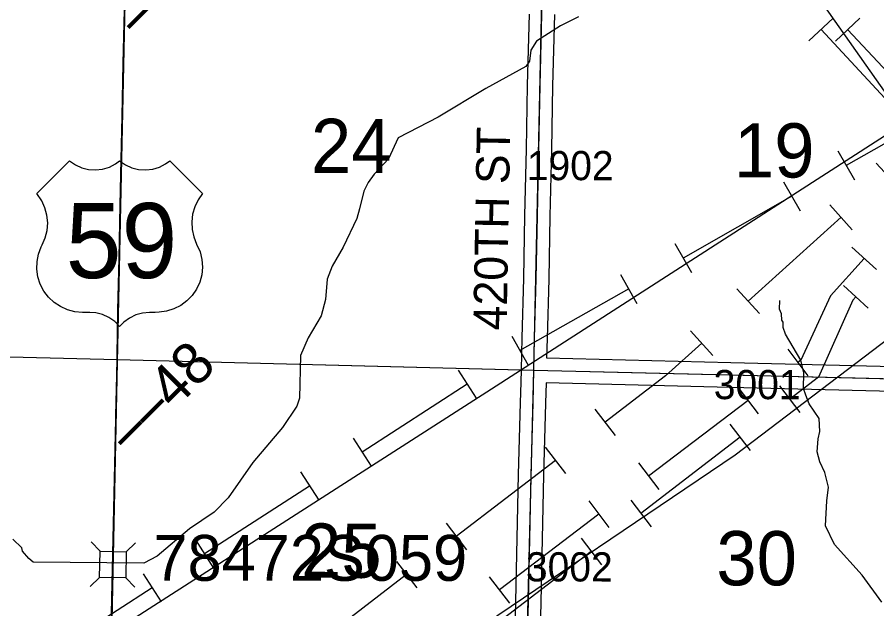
# Model space of a CAD drawing. Extents: x -132.8 to -73.3, y -60 to -26.
# Drawn here: x -99.297 to -97.235, y -49.538 to -48.119 of the extents above; entities that cross this region are included whole.
import ezdxf

# ---------------------------------------------------------------- set-up
doc = ezdxf.new("R2010")
doc.units = 0
for name, color, linetype in [('tdCoHydroRiver', 7, 'Continuous'), ('tdCoPipe', 7, 'Continuous'), ('tdCoPipe1', 7, 'Continuous'), ('tdCoPipe2', 7, 'Continuous'), ('tdCoPipe3', 7, 'Continuous'), ('tdCoPipe4', 7, 'Continuous'), ('tdCoPriCL', 7, 'Continuous'), ('tdCoPrimary', 7, 'Continuous'), ('tdCoPriNonDiv', 7, 'Continuous'), ('tdCoPriNonDivCL', 7, 'Continuous'), ('tdCoSecRdNmbr', 7, 'Continuous'), ('tdCoSecRdTxt', 7, 'Continuous'), ('tdCoSecRteBand', 7, 'Continuous'), ('tdCoSecRteCL', 7, 'Continuous'), ('tdCoSectLine', 7, 'Continuous'), ('tdCoSectLinePart', 7, 'Continuous'), ('tdCoSectNmbr', 7, 'Continuous'), ('tdCoShieldUsRte', 7, 'Continuous'), ('tdCoStrucNonDivPri', 7, 'Continuous'), ('tdCoStrucPriMaintName', 7, 'Continuous'), ('tdCoStrucSec', 7, 'Continuous'), ('tdCoSurfGravel', 7, 'Continuous'), ('tdCoTwpBndry', 7, 'Continuous'), ('tdCoTwpBndryShd', 7, 'Continuous'), ('tdStHwyPriRefPost1', 7, 'Continuous')]:
    doc.layers.add(name, color=color, linetype=linetype)

msp = doc.modelspace()

# ---------------------------------------------------------------- linework, layer by layer
at = {"layer": 'tdCoHydroRiver'}
for points in [[(-97.9507, -48.1187), (-97.9938, -48.1398), (-98.0514, -48.1763), (-98.0645, -48.1981), (-98.0682, -48.2249), (-98.0764, -48.2373), (-98.1723, -48.2904), (-98.2874, -48.3588), (-98.3833, -48.4087), (-98.4065, -48.4586), (-98.4404, -48.4957), (-98.4551, -48.5159), (-98.465, -48.5362), (-98.4754, -48.5786), (-98.4823, -48.6021), (-98.5153, -48.6707), (-98.5416, -48.7159), (-98.5534, -48.7472), (-98.5576, -48.796), (-98.5679, -48.8352), (-98.5991, -48.8881)], [(-97.2225, -49.5213), (-97.2701, -49.4572), (-97.3364, -49.3833), (-97.3575, -49.3387), (-97.3547, -49.2788), (-97.3509, -49.2457), (-97.3596, -49.2108), (-97.3717, -49.1854), (-97.3775, -49.1616), (-97.3753, -49.1301), (-97.3718, -49.1128), (-97.3727, -49.0812), (-97.3972, -49.046), (-97.4047, -49.0253), (-97.4107, -49.0094), (-97.4099, -48.9716), (-97.4171, -48.9415), (-97.4537, -48.8792), (-97.4597, -48.8633), (-97.4594, -48.8507), (-97.4625, -48.8459), (-97.4637, -48.8301), (-97.4682, -48.8189), (-97.4678, -48.7984)], [(-98.5991, -48.8881), (-98.6174, -48.9303), (-98.6197, -49.0328), (-98.6264, -49.0516), (-98.6607, -49.1029), (-98.732, -49.1865), (-98.7907, -49.2719), (-98.8246, -49.3058), (-98.8839, -49.3455), (-98.9611, -49.4116), (-98.9931, -49.4283), (-99.2582, -49.4255), (-99.269, -49.4173), (-99.2844, -49.3996), (-99.2858, -49.3917), (-99.3074, -49.3707)]]:
    msp.add_lwpolyline(points, dxfattribs=at)
at = {"layer": 'tdCoPipe'}
msp.add_line((-97.9808, -47.2094), (-97.1626, -48.375), dxfattribs=at)
for points in [[(-106.6671, -54.5571), (-105.9708, -54.1237), (-105.1671, -53.5295), (-104.7705, -53.2433), (-104.207, -53.0398), (-103.8541, -52.8361), (-102.6036, -52.052), (-101.9951, -51.5911), (-101.0346, -50.8708), (-100.5591, -50.5484), (-99.9189, -50.1059), (-99.1723, -49.6596), (-98.159, -49.0099), (-97.0524, -48.2985), (-96.1735, -47.7494), (-95.252, -47.1714), (-94.4582, -46.6704), (-93.6194, -46.1166), (-93.0613, -45.7699), (-92.2048, -45.2362), (-91.3609, -44.7342), (-90.4726, -44.2091)], [(-104.0512, -52.9653), (-103.1005, -52.5469), (-102.2605, -52.0468), (-101.6377, -51.5722), (-101.3527, -51.3513), (-100.9553, -51.3392), (-100.4576, -50.8006), (-100.1432, -50.6121), (-99.4978, -50.3207), (-98.9211, -50.0559), (-98.2327, -49.6124), (-97.5744, -49.1683), (-97.1816, -48.87), (-97.0475, -48.4615), (-95.4651, -47.4116), (-95.1326, -47.2214), (-94.8143, -47.1462), (-94.7069, -46.9834)]]:
    msp.add_lwpolyline(points, dxfattribs=at)
at = {"layer": 'tdCoPipe1'}
for p, q in [((-97.2757, -48.1214), (-97.3341, -48.1764)), ((-97.3279, -48.4397), (-97.2883, -48.5094)), ((-97.4584, -48.5137), (-97.4188, -48.5834)), ((-97.7193, -48.6617), (-97.6797, -48.7314)), ((-97.8498, -48.7357), (-97.8102, -48.8055)), ((-98.1107, -48.8838), (-98.0711, -48.9535)), ((-98.2394, -48.9651), (-98.1959, -49.0325)), ((-98.4913, -49.1281), (-98.4478, -49.1954)), ((-98.6173, -49.2095), (-98.5737, -49.2768)), ((-98.8692, -49.3724), (-98.8256, -49.4398)), ((-98.9951, -49.4539), (-98.9516, -49.5212))]:
    msp.add_line(p, q, dxfattribs=at)
for points in [[(-97.0993, -48.3674), (-97.3049, -48.1489)], [(-97.0483, -48.3246), (-97.0671, -48.3378), (-97.3081, -48.4745)], [(-97.4386, -48.5485), (-97.6995, -48.6966)], [(-97.83, -48.7706), (-98.0909, -48.9186)], [(-98.2176, -48.9988), (-98.4696, -49.1617)], [(-98.5955, -49.2432), (-98.8474, -49.4061)], [(-98.9734, -49.4876), (-99.2253, -49.6505)]]:
    msp.add_lwpolyline(points, dxfattribs=at)
at = {"layer": 'tdCoPipe2'}
for p, q in [((-97.3392, -48.1215), (-97.398, -48.176)), ((-97.2361, -48.4688), (-97.1824, -48.5283)), ((-97.3475, -48.5693), (-97.2938, -48.6288)), ((-97.5702, -48.7703), (-97.5164, -48.8298)), ((-97.6815, -48.8708), (-97.6278, -48.9303)), ((-97.9111, -49.0586), (-97.8623, -49.1222)), ((-98.0301, -49.1499), (-97.9813, -49.2135)), ((-98.2681, -49.3325), (-98.2193, -49.3961)), ((-98.3871, -49.4238), (-98.3383, -49.4874))]:
    msp.add_line(p, q, dxfattribs=at)
for points in [[(-97.1647, -48.3688), (-97.3686, -48.1488)], [(-97.3206, -48.599), (-97.5433, -48.8001)], [(-97.6546, -48.9006), (-97.7414, -48.9789), (-97.8867, -49.0904)], [(-98.0057, -49.1817), (-98.2437, -49.3643)], [(-98.3627, -49.4556), (-98.6008, -49.6382)]]:
    msp.add_lwpolyline(points, dxfattribs=at)
at = {"layer": 'tdCoPipe3'}
for p, q in [((-97.2947, -48.6705), (-97.2352, -48.7243)), ((-97.4486, -48.9152), (-97.4, -48.9789)), ((-97.5679, -49.0061), (-97.5193, -49.0698)), ((-97.8066, -49.1879), (-97.758, -49.2517)), ((-97.9259, -49.2788), (-97.8773, -49.3426)), ((-98.1645, -49.4606), (-98.1159, -49.5244))]:
    msp.add_line(p, q, dxfattribs=at)
for points in [[(-97.265, -48.6974), (-97.3461, -48.7871), (-97.4171, -48.9415), (-97.4243, -48.947)], [(-97.5436, -49.038), (-97.7823, -49.2198)], [(-97.9016, -49.3107), (-98.1402, -49.4925)]]:
    msp.add_lwpolyline(points, dxfattribs=at)
at = {"layer": 'tdCoPipe4'}
for p, q in [((-97.3145, -48.7623), (-97.2557, -48.8168)), ((-97.468, -49.0034), (-97.4192, -49.067)), ((-97.587, -49.0946), (-97.5383, -49.1582)), ((-97.8252, -49.2771), (-97.7764, -49.3407)), ((-97.9442, -49.3683), (-97.8955, -49.4319))]:
    msp.add_line(p, q, dxfattribs=at)
for points in [[(-97.2851, -48.7896), (-97.2924, -48.7975), (-97.3744, -48.9821), (-97.4436, -49.0352)], [(-97.5627, -49.1264), (-97.8008, -49.3089)], [(-97.9199, -49.4001), (-98.158, -49.5826)]]:
    msp.add_lwpolyline(points, dxfattribs=at)
at = {"layer": 'tdCoPriCL'}
msp.add_lwpolyline([(-99.0711, -49.639), (-99.0692, -49.528), (-99.0667, -49.403), (-99.0642, -49.2876), (-99.0622, -49.1808), (-99.06, -49.0743), (-99.0573, -48.946), (-99.0571, -48.9313), (-99.0551, -48.822), (-99.0521, -48.697), (-99.0497, -48.57), (-99.0472, -48.4605), (-99.0447, -48.3569), (-99.0423, -48.2299), (-99.0396, -48.1012), (-99.0366, -47.9722), (-99.0362, -47.9521)], dxfattribs=at)
at = {"layer": 'tdCoPrimary'}
msp.add_lwpolyline([(-99.0707, -49.639), (-99.0688, -49.528), (-99.0671, -49.4435), (-99.0667, -49.421), (-99.0663, -49.403), (-99.0638, -49.2876), (-99.0619, -49.1808), (-99.0596, -49.0743), (-99.0569, -48.946), (-99.0547, -48.822), (-99.0518, -48.697), (-99.0493, -48.57), (-99.0468, -48.4605), (-99.0444, -48.3569), (-99.0419, -48.2299), (-99.0392, -48.1012), (-99.0362, -47.9722), (-99.0358, -47.9521)], dxfattribs=at)
msp.add_lwpolyline([(-99.0707, -49.639), (-99.0688, -49.528), (-99.0671, -49.4435), (-99.0667, -49.421), (-99.0663, -49.403), (-99.0638, -49.2876), (-99.0619, -49.1808), (-99.0596, -49.0743), (-99.0569, -48.946), (-99.0547, -48.822), (-99.0518, -48.697), (-99.0493, -48.57), (-99.0468, -48.4605), (-99.0444, -48.3569), (-99.0419, -48.2299), (-99.0392, -48.1012), (-99.0362, -47.9722), (-99.0358, -47.9521)], dxfattribs=at)
msp.add_lwpolyline([(-99.0707, -49.639), (-99.0688, -49.528), (-99.0671, -49.4435), (-99.0667, -49.421), (-99.0663, -49.403), (-99.0638, -49.2876), (-99.0619, -49.1808), (-99.0596, -49.0743), (-99.0569, -48.946), (-99.0547, -48.822), (-99.0518, -48.697), (-99.0493, -48.57), (-99.0468, -48.4605), (-99.0444, -48.3569), (-99.0419, -48.2299), (-99.0392, -48.1012), (-99.0362, -47.9722), (-99.0358, -47.9521)], dxfattribs=at)
at = {"layer": 'tdCoPriNonDiv'}
msp.add_lwpolyline([(-99.0362, -47.9521), (-99.0366, -47.9722), (-99.0573, -48.946), (-99.0741, -49.7581), (-99.095, -50.4459), (-99.1049, -50.9246), (-99.1101, -51.1758), (-99.1165, -51.417), (-99.1254, -51.7857), (-99.1414, -52.253), (-99.1463, -52.5075), (-99.1621, -53.3487), (-99.1764, -54.1179), (-99.1858, -54.5457), (-99.1964, -55.1216), (-99.2154, -55.7201), (-99.2314, -56.3129), (-99.2413, -56.6451), (-99.2442, -56.7568), (-99.2459, -56.8371), (-99.2467, -56.8747), (-99.2479, -56.9518)], dxfattribs=at)
at = {"layer": 'tdCoPriNonDivCL'}
msp.add_lwpolyline([(-99.0711, -49.639), (-99.0692, -49.528), (-99.0675, -49.4435), (-99.067, -49.421), (-99.0667, -49.403), (-99.0642, -49.2876), (-99.0622, -49.1808), (-99.06, -49.0743), (-99.0573, -48.946), (-99.0551, -48.822), (-99.0521, -48.697), (-99.0497, -48.57), (-99.0472, -48.4605), (-99.0447, -48.3569), (-99.0423, -48.2299), (-99.0396, -48.1012), (-99.0366, -47.9722), (-99.0362, -47.9521)], dxfattribs=at)
msp.add_lwpolyline([(-99.0711, -49.639), (-99.0692, -49.528), (-99.0675, -49.4435), (-99.067, -49.421), (-99.0667, -49.403), (-99.0642, -49.2876), (-99.0622, -49.1808), (-99.06, -49.0743), (-99.0573, -48.946), (-99.0551, -48.822), (-99.0521, -48.697), (-99.0497, -48.57), (-99.0472, -48.4605), (-99.0447, -48.3569), (-99.0423, -48.2299), (-99.0396, -48.1012), (-99.0366, -47.9722), (-99.0362, -47.9521)], dxfattribs=at)
at = {"layer": 'tdCoSecRteBand'}
for points in [[(-98.1051, -49.6886), (-98.1006, -49.5202), (-98.0972, -49.3686), (-98.094, -49.2157), (-98.094, -49.2157), (-98.094, -49.2156), (-98.0893, -49.0435), (-98.0882, -48.9943), (-98.0883, -48.9943), (-98.0875, -48.9644), (-98.0858, -48.8882), (-98.0858, -48.8881), (-98.0858, -48.8881), (-98.0819, -48.7454), (-98.0789, -48.5948), (-98.0789, -48.5948), (-98.0789, -48.5947), (-98.0752, -48.4352), (-98.0725, -48.2822), (-98.0725, -48.2821), (-98.0725, -48.2819), (-98.0681, -48.1116)], [(-98.0081, -48.1131), (-98.0125, -48.2834), (-98.0153, -48.4364), (-98.0153, -48.4365), (-98.0153, -48.4366), (-98.019, -48.5961), (-98.0219, -48.7467), (-98.0219, -48.7468), (-98.0219, -48.7469), (-98.0259, -48.8896), (-98.0269, -48.9358), (-98.0269, -48.9358), (-97.5848, -48.9469), (-97.1619, -48.9573)], [(-97.1633, -49.0173), (-97.5863, -49.0069), (-97.5863, -49.0069), (-97.5863, -49.0069), (-98.0282, -48.9958), (-98.0293, -49.0449), (-98.0293, -49.045), (-98.0293, -49.0451), (-98.034, -49.2171), (-98.0372, -49.3699), (-98.0372, -49.3699), (-98.0372, -49.37), (-98.0407, -49.5216), (-98.0407, -49.5217), (-98.0407, -49.5217), (-98.0451, -49.6901)]]:
    msp.add_lwpolyline(points, dxfattribs=at)
at = {"layer": 'tdCoSecRteCL'}
for points in [[(-98.0576, -48.9651), (-98.0559, -48.8889), (-98.0519, -48.7461), (-98.049, -48.5954), (-98.0453, -48.4359), (-98.0425, -48.2827), (-98.0381, -48.1123), (-98.0354, -47.9749), (-98.0349, -47.9518), (-98.0312, -47.7878), (-98.0282, -47.624), (-98.0253, -47.4793), (-98.0249, -47.4654)], [(-98.0819, -49.9657), (-98.0795, -49.8753), (-98.0751, -49.6894), (-98.0707, -49.5209), (-98.0672, -49.3693), (-98.064, -49.2164), (-98.0593, -49.0442), (-98.0576, -48.9651)], [(-98.0576, -48.9651), (-97.5855, -48.9769), (-97.1626, -48.9873), (-97.1195, -48.9881)]]:
    msp.add_lwpolyline(points, dxfattribs=at)
at = {"layer": 'tdCoSectLine'}
for points in [[(-99.0572, -48.9401), (-99.0362, -47.9521)], [(-98.0579, -48.9651), (-98.0356, -47.9686)], [(-100.056, -48.9152), (-99.0572, -48.9401)], [(-99.0796, -49.943), (-99.0572, -48.9401)], [(-99.0572, -48.9401), (-98.0579, -48.9651)], [(-98.0823, -49.9657), (-98.0579, -48.9651)], [(-98.0579, -48.9651), (-97.1198, -48.9881)]]:
    msp.add_lwpolyline(points, dxfattribs=at)
at = {"layer": 'tdCoSectLinePart'}
for points in [[(-99.0572, -48.9401), (-99.0362, -47.9521)], [(-100.056, -48.9152), (-99.0572, -48.9401)], [(-99.0789, -49.913), (-99.0572, -48.9401)], [(-99.0572, -48.9401), (-98.0876, -48.9643)]]:
    msp.add_lwpolyline(points, dxfattribs=at)
at = {"layer": 'tdCoShieldUsRte'}
msp.add_lwpolyline([(-99.25, -48.5422), (-99.1711, -48.4634), (-99.1573, -48.4731), (-99.142, -48.4802), (-99.1256, -48.4843), (-99.1087, -48.4854), (-99.0919, -48.4834), (-99.0758, -48.4785), (-99.0608, -48.4706), (-99.0511, -48.4634), (-99.0373, -48.4731), (-99.022, -48.4802), (-99.0056, -48.4843), (-98.9887, -48.4854), (-98.9719, -48.4834), (-98.9558, -48.4785), (-98.9408, -48.4706), (-98.9311, -48.4634), (-98.8522, -48.5422), (-98.8629, -48.5572), (-98.871, -48.5738), (-98.8762, -48.5914), (-98.8783, -48.6097), (-98.8774, -48.6281), (-98.8734, -48.646), (-98.8665, -48.6631), (-98.858, -48.6821), (-98.8537, -48.7), (-98.8523, -48.7183), (-98.8541, -48.7367), (-98.8589, -48.7544), (-98.8665, -48.7712), (-98.8769, -48.7863), (-98.8897, -48.7996), (-98.9045, -48.8105), (-98.9209, -48.8188), (-98.9385, -48.8243), (-98.9567, -48.8267), (-98.9658, -48.8268), (-98.9792, -48.8269), (-98.996, -48.8284), (-99.0123, -48.833), (-99.0275, -48.8404), (-99.041, -48.8505), (-99.0511, -48.8611), (-99.0629, -48.849), (-99.0767, -48.8393), (-99.092, -48.8322), (-99.1084, -48.828), (-99.123, -48.8269), (-99.1402, -48.8269), (-99.1585, -48.8253), (-99.1763, -48.8207), (-99.1931, -48.8132), (-99.2085, -48.803), (-99.2219, -48.7904), (-99.233, -48.7757), (-99.2414, -48.7594), (-99.2471, -48.7419), (-99.2497, -48.7237), (-99.2493, -48.7053), (-99.2458, -48.6872), (-99.2393, -48.67), (-99.2369, -48.6652), (-99.2296, -48.6484), (-99.2252, -48.6305), (-99.2238, -48.6121), (-99.2256, -48.5938), (-99.2304, -48.5761), (-99.2381, -48.5593)], close=True, dxfattribs=at)
at = {"layer": 'tdCoStrucNonDivPri'}
for points in [[(-99.1196, -49.3771), (-99.0979, -49.3997), (-99.0354, -49.4009)], [(-99.0133, -49.3797), (-99.0354, -49.4009), (-99.0366, -49.4635)], [(-99.1217, -49.4839), (-99.0991, -49.4622), (-99.0979, -49.3997)], [(-99.0149, -49.486), (-99.0366, -49.4635), (-99.0991, -49.4622)]]:
    msp.add_lwpolyline(points, dxfattribs=at)
at = {"layer": 'tdCoStrucSec'}
for points in [[(-99.1196, -49.3771), (-99.0979, -49.3997), (-99.0354, -49.4009)], [(-99.0133, -49.3797), (-99.0354, -49.4009), (-99.0366, -49.4635)], [(-99.1217, -49.4839), (-99.0991, -49.4622), (-99.0979, -49.3997)], [(-99.0149, -49.486), (-99.0366, -49.4635), (-99.0991, -49.4622)]]:
    msp.add_lwpolyline(points, dxfattribs=at)
at = {"layer": 'tdCoSurfGravel'}
for points in [[(-98.0576, -48.9651), (-98.0559, -48.8889), (-98.0519, -48.7461), (-98.049, -48.5954), (-98.0453, -48.4359), (-98.0425, -48.2827), (-98.0381, -48.1123), (-98.0354, -47.9749)], [(-98.0819, -49.9657), (-98.0795, -49.8753), (-98.0751, -49.6894), (-98.0707, -49.5209), (-98.0672, -49.3693), (-98.064, -49.2164), (-98.0593, -49.0442), (-98.0576, -48.9651)], [(-98.0576, -48.9651), (-97.5855, -48.9769), (-97.1626, -48.9873), (-97.1195, -48.9881)]]:
    msp.add_lwpolyline(points, dxfattribs=at)
at = {"layer": 'tdCoTwpBndry'}
msp.add_lwpolyline([(-100.2805, -48.909), (-100.056, -48.9152), (-99.0572, -48.9401), (-98.0879, -48.9643)], dxfattribs=at)
at = {"layer": 'tdCoTwpBndryShd'}
for points in [[(-98.2366, -56.8674), (-98.2229, -55.8593), (-98.1929, -54.8697), (-98.1715, -53.8651), (-98.1499, -52.8673), (-98.1252, -51.8564), (-98.1074, -50.9642), (-98.0823, -49.9657), (-98.0579, -48.9651), (-98.0356, -47.9686), (-98.014, -46.968), (-97.9944, -45.9724), (-97.9884, -45.4258), (-97.9689, -44.9943), (-97.943, -43.9932), (-97.9208, -42.9911), (-97.8925, -41.9965), (-97.8711, -40.9985), (-97.8465, -40.0004), (-97.8233, -39.0296), (-97.7988, -38.04)], [(-104.0121, -48.8204), (-103.0498, -48.8405), (-102.0534, -48.8686), (-101.0598, -48.8874), (-100.056, -48.9152), (-99.0572, -48.9401), (-98.0579, -48.9651)]]:
    msp.add_lwpolyline(points, dxfattribs=at)

# ---------------------------------------------------------------- texts
at = {"layer": 'tdCoSecRdNmbr'}
for s, rotation, p in [('1902', 359.9261, (-98.0745, -48.5098)), ('3001', 359.9261, (-97.626, -49.0349)), ('3002', 359.926, (-98.0766, -49.4719))]:
    msp.add_text(s, height=0.07, rotation=rotation, dxfattribs=at).set_placement(p)
at = {"layer": 'tdCoSecRdTxt'}
msp.add_text('420TH ST', height=0.08, rotation=88.9636, dxfattribs=at).set_placement((-98.123, -48.8707))
at = {"layer": 'tdCoSectNmbr'}
for s, rotation, p in [('24', 359.9256, (-98.5923, -48.4927)), ('19', 359.9263, (-97.5777, -48.5034)), ('25', 359.9255, (-98.6161, -49.463)), ('30', 359.9263, (-97.6198, -49.4812))]:
    msp.add_text(s, height=0.13, rotation=rotation, dxfattribs=at).set_placement(p)
at = {"layer": 'tdCoShieldUsRte'}
msp.add_text('59', height=0.18, dxfattribs=at).set_placement((-99.1806, -48.7447))
at = {"layer": 'tdCoStrucPriMaintName'}
msp.add_text('78472S059', height=0.11, dxfattribs=at).set_placement((-98.9701, -49.4705))
msp.add_text('78472S059', height=0.11, dxfattribs=at).set_placement((-98.9701, -49.4705))
msp.add_text('78472S059', height=0.11, dxfattribs=at).set_placement((-98.9701, -49.4705))
at = {"layer": 'tdStHwyPriRefPost1'}
for s, p in [('‒‒49', (-99.0049, -48.1701)), ('‒‒48', (-99.0259, -49.1681))]:
    msp.add_text(s, height=0.1, rotation=45, dxfattribs=at).set_placement(p)

doc.saveas('drawing.dxf')
